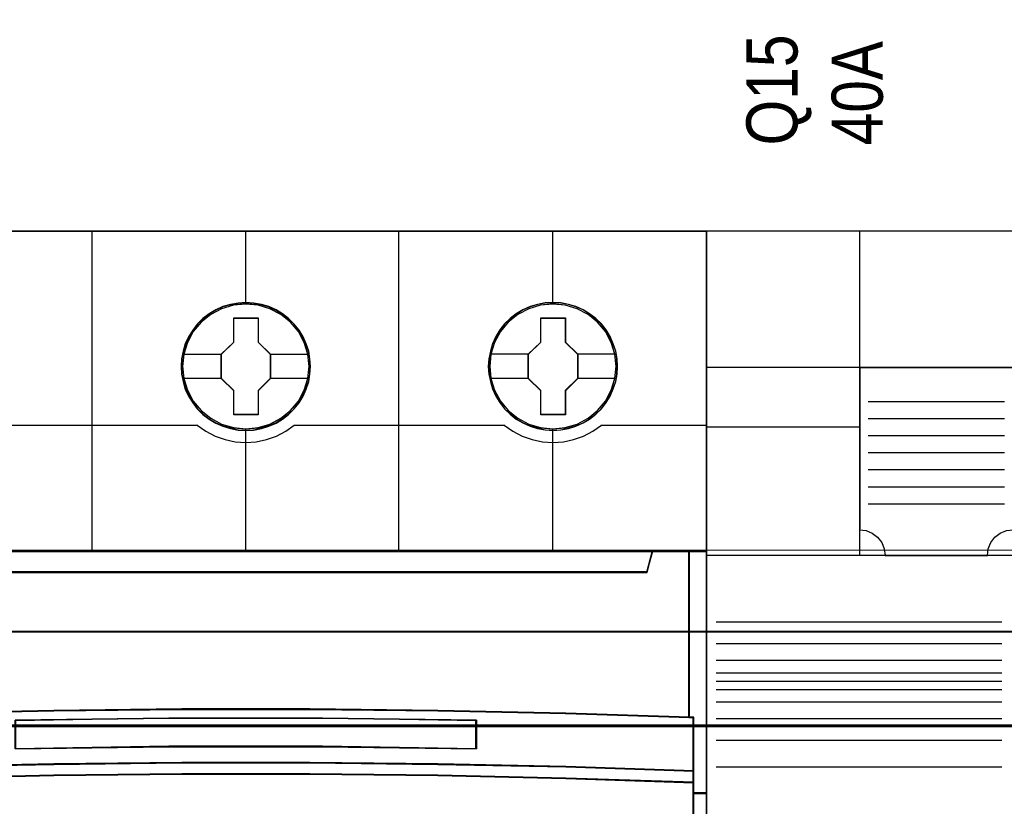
# Model space of a CAD drawing. Header units: millimetres. Extents: x -1290 to 1795, y -4192 to -1311.
# Tile 320 of 656: x 1483 to 1495, y -3713 to -3704. Entities that reach past the tile are written whole.
import ezdxf

# ---------------------------------------------------------------- set-up
doc = ezdxf.new("R2010")
doc.units = ezdxf.units.MM
doc.layers.add('30', color=7, linetype='Continuous')
doc.layers.add('45', color=7, linetype='Continuous')
doc.layers.add('Aparatura', color=7, linetype='Continuous', lineweight=13)
doc.styles.get("Standard").update_dxf_attribs({"font": 'ARIALN.TTF', "width": 0.8})

# ---------------------------------------------------------------- blocks, each defined once
blk = doc.blocks.new('*U235')
at = {"layer": '45', "color": 7}
for points in [[(585.412597, -383.521822), (567.400352, -383.521822), (567.400352, -465.544591), (585.412597, -465.544591), (603.413702, -465.544591), (621.425947, -465.544591), (621.425947, -383.521822), (603.413702, -383.521822), (585.412597, -383.521822)], [(598.197681, -391.448332), (598.175321, -390.9956), (598.102651, -390.548389), (597.946131, -390.117741), (597.767252, -389.703656), (597.532472, -389.311656), (597.252973, -388.963825), (596.923163, -388.6436), (596.559814, -388.362023), (596.185285, -388.124614), (595.754856, -387.942417), (595.324427, -387.815431), (594.866048, -387.732614), (594.413259, -387.705009), (593.96047, -387.732614), (593.51327, -387.815431), (593.066071, -387.942417), (592.652412, -388.124614), (592.261113, -388.362023), (591.903354, -388.6436), (591.567954, -388.963825), (591.305225, -389.311656), (591.059265, -389.703656), (590.863616, -390.117741), (590.740636, -390.548389), (590.651196, -390.9956), (590.623246, -391.448332), (590.651196, -391.895543), (590.740636, -392.331712), (590.863616, -392.767881), (591.059265, -393.181966), (591.305225, -393.568444), (591.567954, -393.932839), (591.903354, -394.253064), (592.261113, -394.52912), (592.652412, -394.761008), (593.066071, -394.943205), (593.51327, -395.081233), (593.96047, -395.169571), (594.413259, -395.191656), (594.866048, -395.169571), (595.324427, -395.081233), (595.754856, -394.943205), (596.185285, -394.761008), (596.559814, -394.52912), (596.923163, -394.253064), (597.252973, -393.932839), (597.532472, -393.568444), (597.767252, -393.181966), (597.946131, -392.767881), (598.102651, -392.331712), (598.175321, -391.895543), (598.197681, -391.448332)], [(598.197681, -391.448332), (598.175321, -390.9956), (598.102651, -390.548389), (597.946131, -390.117741), (597.767252, -389.703656), (597.532472, -389.311656), (597.252973, -388.963825), (596.923163, -388.6436), (596.559814, -388.362023), (596.185285, -388.124614), (595.754856, -387.942417), (595.324427, -387.815431), (594.866048, -387.732614), (594.413259, -387.705009), (593.96047, -387.732614), (593.51327, -387.815431), (593.066071, -387.942417), (592.652412, -388.124614), (592.261113, -388.362023), (591.903354, -388.6436), (591.567954, -388.963825), (591.305225, -389.311656), (591.059265, -389.703656), (590.863616, -390.117741), (590.740636, -390.548389), (590.651196, -390.9956), (590.623246, -391.448332), (590.651196, -391.895543), (590.740636, -392.331712), (590.863616, -392.767881), (591.059265, -393.181966), (591.305225, -393.568444), (591.567954, -393.932839), (591.903354, -394.253064), (592.261113, -394.52912), (592.652412, -394.761008), (593.066071, -394.943205), (593.51327, -395.081233), (593.96047, -395.169571), (594.413259, -395.191656), (594.866048, -395.169571), (595.324427, -395.081233), (595.754856, -394.943205), (596.185285, -394.761008), (596.559814, -394.52912), (596.923163, -394.253064), (597.252973, -393.932839), (597.532472, -393.568444), (597.767252, -393.181966), (597.946131, -392.767881), (598.102651, -392.331712), (598.175321, -391.895543), (598.197681, -391.448332)], [(598.181565, -391.44923), (598.159295, -390.998343), (598.086917, -390.552955), (597.931027, -390.124063), (597.752866, -389.711667), (597.51903, -389.321265), (597.240654, -388.974852), (596.91217, -388.655932), (596.550281, -388.375502), (596.177257, -388.139062), (595.748558, -387.957608), (595.319858, -387.831139), (594.863321, -387.74866), (594.412352, -387.721167), (593.961383, -387.74866), (593.515981, -387.831139), (593.070579, -387.957608), (592.658582, -388.139062), (592.268856, -388.375502), (591.912534, -388.655932), (591.578483, -388.974852), (591.316809, -389.321265), (591.071838, -389.711667), (590.876975, -390.124063), (590.75449, -390.552955), (590.665409, -390.998343), (590.637572, -391.44923), (590.665409, -391.894618), (590.75449, -392.329009), (590.876975, -392.763399), (591.071838, -393.175796), (591.316809, -393.560699), (591.578483, -393.923608), (591.912534, -394.242528), (592.268856, -394.517458), (592.658582, -394.7484), (593.070579, -394.929855), (593.515981, -395.06732), (593.961383, -395.155298), (594.412352, -395.177293), (594.863321, -395.155298), (595.319858, -395.06732), (595.748558, -394.929855), (596.177257, -394.7484), (596.550281, -394.517458), (596.91217, -394.242528), (597.240654, -393.923608), (597.51903, -393.560699), (597.752866, -393.175796), (597.931027, -392.763399), (598.086917, -392.329009), (598.159295, -391.894618), (598.181565, -391.44923)], [(616.204422, -391.442946), (616.182062, -390.990214), (616.109395, -390.543003), (615.952879, -390.112355), (615.774005, -389.69827), (615.539232, -389.30627), (615.259741, -388.958439), (614.929941, -388.638214), (614.561012, -388.362158), (614.192084, -388.119228), (613.761667, -387.937031), (613.33125, -387.810045), (612.872884, -387.727228), (612.420108, -387.699623), (611.961742, -387.727228), (611.520146, -387.810045), (611.07296, -387.937031), (610.659313, -388.119228), (610.268025, -388.362158), (609.910276, -388.638214), (609.574886, -388.958439), (609.312164, -389.30627), (609.066212, -389.69827), (608.864978, -390.112355), (608.747591, -390.543003), (608.658154, -390.990214), (608.624615, -391.442946), (608.658154, -391.890157), (608.747591, -392.326326), (608.864978, -392.762495), (609.066212, -393.17658), (609.312164, -393.563058), (609.574886, -393.927453), (609.910276, -394.247678), (610.268025, -394.523734), (610.659313, -394.755622), (611.07296, -394.937819), (611.520146, -395.075847), (611.961742, -395.164185), (612.420108, -395.186269), (612.872884, -395.164185), (613.33125, -395.075847), (613.761667, -394.937819), (614.192084, -394.755622), (614.561012, -394.523734), (614.929941, -394.247678), (615.259741, -393.927453), (615.539232, -393.563058), (615.774005, -393.17658), (615.952879, -392.762495), (616.109395, -392.326326), (616.182062, -391.890157), (616.204422, -391.442946)], [(616.204422, -391.442946), (616.182062, -390.990214), (616.109395, -390.543003), (615.952879, -390.112355), (615.774005, -389.69827), (615.539232, -389.30627), (615.259741, -388.958439), (614.929941, -388.638214), (614.561012, -388.362158), (614.192084, -388.119228), (613.761667, -387.937031), (613.33125, -387.810045), (612.872884, -387.727228), (612.420108, -387.699623), (611.961742, -387.727228), (611.520146, -387.810045), (611.07296, -387.937031), (610.659313, -388.119228), (610.268025, -388.362158), (609.910276, -388.638214), (609.574886, -388.958439), (609.312164, -389.30627), (609.066212, -389.69827), (608.864978, -390.112355), (608.747591, -390.543003), (608.658154, -390.990214), (608.624615, -391.442946), (608.658154, -391.890157), (608.747591, -392.326326), (608.864978, -392.762495), (609.066212, -393.17658), (609.312164, -393.563058), (609.574886, -393.927453), (609.910276, -394.247678), (610.268025, -394.523734), (610.659313, -394.755622), (611.07296, -394.937819), (611.520146, -395.075847), (611.961742, -395.164185), (612.420108, -395.186269), (612.872884, -395.164185), (613.33125, -395.075847), (613.761667, -394.937819), (614.192084, -394.755622), (614.561012, -394.523734), (614.929941, -394.247678), (615.259741, -393.927453), (615.539232, -393.563058), (615.774005, -393.17658), (615.952879, -392.762495), (616.109395, -392.326326), (616.182062, -391.890157), (616.204422, -391.442946)], [(616.188306, -391.443844), (616.166036, -390.992957), (616.09366, -390.547569), (615.937774, -390.118677), (615.759618, -389.70628), (615.525788, -389.315879), (615.247419, -388.969466), (614.918944, -388.650546), (614.551497, -388.375615), (614.18405, -388.133676), (613.755361, -387.952221), (613.326673, -387.825753), (612.870148, -387.743274), (612.41919, -387.715781), (611.962665, -387.743274), (611.522843, -387.825753), (611.077452, -387.952221), (610.665466, -388.133676), (610.27575, -388.375615), (609.919437, -388.650546), (609.585395, -388.969466), (609.323728, -389.315879), (609.078763, -389.70628), (608.878338, -390.118677), (608.761423, -390.547569), (608.672345, -390.992957), (608.63894, -391.443844), (608.672345, -391.889232), (608.761423, -392.323623), (608.878338, -392.758013), (609.078763, -393.17041), (609.323728, -393.555313), (609.585395, -393.918222), (609.919437, -394.237142), (610.27575, -394.512072), (610.665466, -394.743014), (611.077452, -394.924469), (611.522843, -395.061934), (611.962665, -395.149912), (612.41919, -395.171907), (612.870148, -395.149912), (613.326673, -395.061934), (613.755361, -394.924469), (614.18405, -394.743014), (614.551497, -394.512072), (614.918944, -394.237142), (615.247419, -393.918222), (615.525788, -393.555313), (615.759618, -393.17041), (615.937774, -392.758013), (616.09366, -392.323623), (616.166036, -391.889232), (616.188306, -391.443844)], [(593.703364, -388.600893), (595.145468, -388.600893), (595.145468, -390.021955), (595.860887, -390.729722), (595.860887, -392.150784), (595.145468, -392.86961), (595.145468, -394.279613), (593.703364, -394.279613), (593.703364, -392.86961), (592.965412, -392.150784), (592.965412, -390.729722), (593.703364, -390.021955), (593.703364, -388.600893)], [(593.703364, -388.600893), (595.145468, -388.600893), (595.145468, -388.600893), (595.145468, -390.021955), (595.145468, -390.021955), (595.860887, -390.729722), (595.860887, -390.729722), (595.860887, -392.150784), (595.860887, -392.150784), (595.145468, -392.86961), (595.145468, -392.86961), (595.145468, -394.279613), (595.145468, -394.279613), (593.703364, -394.279613), (593.703364, -394.279613), (593.703364, -392.86961), (593.703364, -392.86961), (592.965412, -392.150784), (592.965412, -392.150784), (592.965412, -390.729722), (592.965412, -390.729722), (593.703364, -390.021955), (593.703364, -390.021955), (593.703364, -388.600893), (593.703364, -388.600893)], [(593.711265, -388.617051), (595.137316, -388.617051), (595.137316, -390.030476), (595.844771, -390.734438), (595.844771, -392.147863), (595.137316, -392.862825), (595.137316, -394.26525), (593.711265, -394.26525), (593.711265, -392.862825), (592.981528, -392.147863), (592.981528, -390.734438), (593.711265, -390.030476), (593.711265, -388.617051)], [(611.704471, -388.600893), (613.146576, -388.600893), (613.146576, -390.016462), (613.867628, -390.724246), (613.867628, -392.145344), (613.146576, -392.864188), (613.146576, -394.274227), (611.704471, -394.274227), (611.704471, -392.864188), (610.972153, -392.145344), (610.972153, -390.724246), (611.704471, -390.016462), (611.704471, -388.600893)], [(611.704471, -388.600893), (613.146576, -388.600893), (613.146576, -388.600893), (613.146576, -390.016462), (613.146576, -390.016462), (613.867628, -390.724246), (613.867628, -390.724246), (613.867628, -392.145344), (613.867628, -392.145344), (613.146576, -392.864188), (613.146576, -392.864188), (613.146576, -394.274227), (613.146576, -394.274227), (611.704471, -394.274227), (611.704471, -394.274227), (611.704471, -392.864188), (611.704471, -392.864188), (610.972153, -392.145344), (610.972153, -392.145344), (610.972153, -390.724246), (610.972153, -390.724246), (611.704471, -390.016462), (611.704471, -390.016462), (611.704471, -388.600893), (611.704471, -388.600893)], [(611.712435, -388.617051), (613.138487, -388.617051), (613.138487, -390.024556), (613.851512, -390.728309), (613.851512, -392.141313), (613.138487, -392.856062), (613.138487, -394.258069), (611.712435, -394.258069), (611.712435, -392.856062), (610.988269, -392.141313), (610.988269, -390.728309), (611.712435, -390.024556), (611.712435, -388.617051)], [(583.156901, -411.617111), (590.65921, -411.534364), (598.167089, -411.534364), (605.669398, -411.617111), (613.171707, -411.77709), (620.417813, -412.008783), (620.417813, -402.288709), (618.245652, -402.288709), (617.928182, -403.480273), (570.898117, -403.480273), (570.580647, -402.288709), (568.408486, -402.288709), (568.408486, -412.008783), (575.649022, -411.77709), (583.156901, -411.617111)], [(570.896245, -403.509553), (617.930054, -403.509553), (618.247549, -402.288709), (612.426809, -402.288709), (603.414409, -402.288709), (594.41315, -402.288709), (585.41189, -402.288709), (576.39949, -402.288709), (570.57875, -402.288709), (570.896245, -403.509553)], [(620.385581, -402.288709), (620.385581, -411.997992), (620.644236, -412.009013), (620.644236, -415.149928), (620.644236, -415.822194), (620.644236, -416.455887), (621.425947, -416.455887), (621.425947, -402.288709), (620.385581, -402.288709)], [(605.669479, -414.747521), (613.171776, -414.902839), (620.668503, -415.152456), (620.668503, -411.990633), (620.41787, -411.979539), (613.171776, -411.746562), (605.669479, -411.585697), (598.167182, -411.502491), (590.659315, -411.502491), (583.157018, -411.585697), (575.649151, -411.746562), (568.408627, -411.979539), (568.152424, -411.990633), (568.152424, -415.152456), (575.649151, -414.902839), (583.157018, -414.747521), (590.659315, -414.664315), (598.167182, -414.664315), (605.669479, -414.747521)], [(607.928054, -412.158471), (607.928054, -413.838253), (598.916327, -413.720669), (589.910173, -413.720669), (580.892874, -413.838253), (580.892874, -412.158471), (589.910173, -412.046485), (598.916327, -412.046485), (607.928054, -412.158471)], [(598.916327, -413.720669), (607.928054, -413.838253), (607.928054, -412.158471), (598.916327, -412.046485), (589.910173, -412.046485), (580.892874, -412.158471), (580.892874, -413.838253), (589.910173, -413.720669), (598.916327, -413.720669)], [(590.659315, -414.635393), (583.157018, -414.720288), (575.649151, -414.878758), (568.152424, -415.133443), (568.152424, -415.82392), (575.649151, -415.574896), (583.157018, -415.405106), (590.659315, -415.325871), (598.167182, -415.325871), (605.669479, -415.405106), (613.171776, -415.574896), (620.668503, -415.82392), (620.668503, -415.133443), (613.171776, -414.878758), (605.669479, -414.720288), (598.167182, -414.635393), (590.659315, -414.635393)], [(589.912984, -419.841934), (598.913513, -419.841934), (603.413777, -419.841934), (607.919611, -419.841934), (616.925709, -419.841934), (620.668503, -419.841934), (620.668503, -416.430936), (620.668503, -415.794142), (613.171776, -415.5505), (605.669479, -415.38438), (598.167182, -415.306857), (590.659315, -415.306857), (583.157018, -415.38438), (575.649151, -415.5505), (568.152424, -415.794142), (568.152424, -416.430936), (568.152424, -419.841934), (571.900788, -419.841934), (580.901316, -419.841934), (585.41272, -419.841934), (589.912984, -419.841934)]]:
    blk.add_lwpolyline(points, close=True, dxfattribs=at)
at = {"layer": '45', "color": 139}
for points in [[(585.412597, -383.521822), (567.400352, -383.521822), (567.400352, -465.544591), (585.412597, -465.544591), (603.413702, -465.544591), (621.425947, -465.544591), (621.425947, -383.521822), (603.413702, -383.521822), (585.412597, -383.521822)], [(585.417967, -383.537981), (567.416468, -383.537981), (567.416468, -465.528433), (585.417967, -465.528433), (603.408332, -465.528433), (621.409831, -465.528433), (621.409831, -383.537981), (603.408332, -383.537981), (585.417967, -383.537981)], [(598.120683, -391.437492), (598.042394, -390.719687), (597.835488, -390.035012), (597.494373, -389.405552), (597.035824, -388.847873), (596.471026, -388.395104), (595.82794, -388.06381), (595.134525, -387.848468), (594.407558, -387.782209), (593.686182, -387.848468), (592.998359, -388.06381), (592.355273, -388.395104), (591.790475, -388.847873), (591.331926, -389.405552), (590.990811, -390.035012), (590.778313, -390.719687), (590.705616, -391.437492), (590.778313, -392.149775), (590.990811, -392.839972), (591.331926, -393.469432), (591.790475, -394.027111), (592.355273, -394.47988), (592.998359, -394.816696), (593.686182, -395.026516), (594.407558, -395.098297), (595.134525, -395.026516), (595.82794, -394.816696), (596.471026, -394.47988), (597.035824, -394.027111), (597.494373, -393.469432), (597.835488, -392.839972), (598.042394, -392.149775), (598.120683, -391.437492)], [(598.120683, -391.442878), (598.047986, -390.725073), (597.84108, -390.040398), (597.494373, -389.405417), (597.030232, -388.847738), (596.476618, -388.394969), (595.833532, -388.063674), (595.134525, -387.853854), (594.41315, -387.787595), (593.691774, -387.853854), (592.992767, -388.063674), (592.355273, -388.394969), (591.796067, -388.847738), (591.331926, -389.405417), (590.985219, -390.040398), (590.778313, -390.725073), (590.705616, -391.442878), (590.778313, -392.155162), (590.985219, -392.845358), (591.331926, -393.469297), (591.796067, -394.026976), (592.355273, -394.479745), (592.992767, -394.816561), (593.691774, -395.031902), (594.41315, -395.103683), (595.134525, -395.031902), (595.833532, -394.816561), (596.476618, -394.479745), (597.030232, -394.026976), (597.494373, -393.469297), (597.84108, -392.845358), (598.047986, -392.155162), (598.120683, -391.442878)], [(616.120261, -391.442878), (616.047582, -390.725073), (615.840726, -390.040398), (615.499693, -389.405417), (615.030074, -388.847738), (614.476594, -388.394969), (613.833662, -388.063674), (613.134824, -387.853854), (612.413623, -387.787595), (611.692422, -387.853854), (610.993584, -388.063674), (610.356243, -388.394969), (609.797173, -388.847738), (609.333144, -389.405417), (608.98652, -390.040398), (608.779664, -390.725073), (608.706985, -391.442878), (608.779664, -392.155162), (608.98652, -392.845358), (609.333144, -393.469297), (609.797173, -394.026976), (610.356243, -394.479745), (610.993584, -394.816561), (611.692422, -395.031902), (612.413623, -395.103683), (613.134824, -395.031902), (613.833662, -394.816561), (614.476594, -394.479745), (615.030074, -394.026976), (615.499693, -393.469297), (615.840726, -392.845358), (616.047582, -392.155162), (616.120261, -391.442878)], [(616.120261, -391.437492), (616.041989, -390.719687), (615.835127, -390.035012), (615.494084, -389.405552), (615.035632, -388.847873), (614.470954, -388.395104), (613.828004, -388.06381), (613.134736, -387.848468), (612.413514, -387.782209), (611.6867, -387.848468), (610.999023, -388.06381), (610.356073, -388.395104), (609.791395, -388.847873), (609.332944, -389.405552), (608.9919, -390.035012), (608.779447, -390.719687), (608.712357, -391.437492), (608.779447, -392.149775), (608.9919, -392.839972), (609.332944, -393.469432), (609.791395, -394.027111), (610.356073, -394.47988), (610.999023, -394.816696), (611.6867, -395.026516), (612.413514, -395.098297), (613.134736, -395.026516), (613.828004, -394.816696), (614.470954, -394.47988), (615.035632, -394.027111), (615.494084, -393.469432), (615.835127, -392.839972), (616.041989, -392.149775), (616.120261, -391.437492)]]:
    blk.add_lwpolyline(points, close=True, dxfattribs=at)
for points in [[(585.401721, -402.322821), (585.401721, -383.521822)], [(594.396138, -383.521822), (594.396138, -387.80914)], [(603.392346, -402.322821), (603.392346, -383.521822)], [(612.397507, -383.521822), (612.397507, -387.80914)], [(579.229363, -394.884649), (591.60273, -394.884649)], [(591.568708, -394.884649), (592.072644, -395.236721), (592.615776, -395.52065), (593.198103, -395.730757), (593.797227, -395.861365), (594.41315, -395.895436), (595.029072, -395.861365), (595.628197, -395.730757), (596.210523, -395.52065), (596.753655, -395.236721), (597.257591, -394.884649)], [(594.396138, -395.076753), (594.396138, -402.322821)], [(597.223569, -394.884649), (609.596936, -394.884649)], [(609.564705, -394.884649), (610.07422, -395.236721), (610.61733, -395.52065), (611.194034, -395.730757), (611.798734, -395.861365), (612.414632, -395.895436), (613.03053, -395.861365), (613.629631, -395.730757), (614.206335, -395.52065), (614.755044, -395.236721), (615.25896, -394.884649)], [(612.397507, -395.076753), (612.397507, -402.322821)], [(615.224938, -394.884649), (621.425947, -394.884649)], [(567.400352, -402.288709), (621.425947, -402.288709)], [(618.247549, -402.288709), (617.896583, -403.509553)], [(620.385581, -412.008783), (620.385581, -402.288709)], [(570.895694, -403.477237), (617.930605, -403.477237)], [(620.668503, -412.019555), (613.171776, -411.761023), (605.669479, -411.590627), (598.167182, -411.502491), (590.659315, -411.502491), (583.157018, -411.590627), (575.649151, -411.761023), (568.152424, -412.019555)], [(607.928054, -412.190114), (598.916327, -412.046485), (589.910173, -412.046485), (580.892874, -412.190114)], [(620.636272, -419.841934), (620.636272, -411.987238)], [(607.894031, -413.838253), (607.894031, -412.156002)], [(607.928054, -413.838253), (598.916327, -413.691034), (589.910173, -413.691034), (580.892874, -413.838253)], [(620.668503, -415.152456), (613.171776, -414.888049), (605.669479, -414.723529), (598.167182, -414.635393), (590.659315, -414.635393), (583.157018, -414.723529), (575.649151, -414.888049), (568.152424, -415.152456)], [(620.668503, -415.82392), (613.171776, -415.565389), (605.669479, -415.389117), (598.167182, -415.306857), (590.659315, -415.306857), (583.157018, -415.389117), (575.649151, -415.565389), (568.152424, -415.82392)], [(621.425947, -416.421775), (620.636272, -416.421775)]]:
    blk.add_lwpolyline(points, dxfattribs=at)
at = {"layer": '45', "color": 59}
blk.add_lwpolyline([(585.401721, -402.322821), (585.401721, -383.521822)], dxfattribs=at)
at = {"layer": '45', "color": 7}
for points in [[(590.694872, -390.717621), (592.999434, -390.717621)], [(595.826865, -390.717621), (598.126055, -390.717621)], [(608.696241, -390.712235), (611.006175, -390.712235)], [(613.833606, -390.712235), (616.132796, -390.712235)], [(590.694872, -392.130569), (592.999434, -392.130569)], [(595.826865, -392.130569), (598.126055, -392.130569)], [(608.696241, -392.125182), (611.006175, -392.125182)], [(613.833606, -392.125182), (616.132796, -392.125182)]]:
    blk.add_lwpolyline(points, dxfattribs=at)
at = {"layer": '45', "color": 140}
for points in [[(583.156901, -411.617111), (590.65921, -411.534364), (598.167089, -411.534364), (605.669398, -411.617111), (613.171707, -411.77709), (620.417813, -412.008783), (620.417813, -402.288709), (618.245652, -402.288709), (617.928182, -403.480273), (570.898117, -403.480273), (570.580647, -402.288709), (568.408486, -402.288709), (568.408486, -412.008783), (575.649022, -411.77709), (583.156901, -411.617111)], [(570.912146, -403.493395), (617.914153, -403.493395), (618.231433, -402.304868), (612.414629, -402.304868), (603.408323, -402.304868), (594.41315, -402.304868), (585.417976, -402.304868), (576.41167, -402.304868), (570.594866, -402.304868), (570.912146, -403.493395)], [(620.385581, -402.288709), (620.385581, -411.997992), (620.644236, -412.009013), (620.644236, -415.149928), (620.644236, -415.822194), (620.644236, -416.455887), (621.425947, -416.455887), (621.425947, -402.288709), (620.385581, -402.288709)], [(620.401697, -402.304868), (620.401697, -411.992003), (620.652338, -412.002999), (620.652338, -415.136748), (620.652338, -415.807481), (620.652338, -416.439729), (621.409831, -416.439729), (621.409831, -402.304868), (620.401697, -402.304868)]]:
    blk.add_lwpolyline(points, close=True, dxfattribs=at)
at = {"layer": '45', "color": 59}
for points in [[(583.162594, -411.602255), (590.660512, -411.519783), (598.163996, -411.519783), (605.661915, -411.602255), (613.159833, -411.761702), (620.401697, -411.992624), (620.401697, -402.304868), (618.230808, -402.304868), (617.913524, -403.49247), (570.910985, -403.49247), (570.593701, -402.304868), (568.422812, -402.304868), (568.422812, -411.992624), (575.65911, -411.761702), (583.162594, -411.602255)], [(570.896245, -403.509553), (617.930054, -403.509553), (618.247549, -402.288709), (612.426809, -402.288709), (603.414409, -402.288709), (594.41315, -402.288709), (585.41189, -402.288709), (576.39949, -402.288709), (570.57875, -402.288709), (570.896245, -403.509553)], [(605.669479, -414.747521), (613.171776, -414.902839), (620.668503, -415.152456), (620.668503, -411.990633), (620.41787, -411.979539), (613.171776, -411.746562), (605.669479, -411.585697), (598.167182, -411.502491), (590.659315, -411.502491), (583.157018, -411.585697), (575.649151, -411.746562), (568.408627, -411.979539), (568.152424, -411.990633), (568.152424, -415.152456), (575.649151, -414.902839), (583.157018, -414.747521), (590.659315, -414.664315), (598.167182, -414.664315), (605.669479, -414.747521)], [(607.928054, -412.158471), (607.928054, -413.838253), (598.916327, -413.720669), (589.910173, -413.720669), (580.892874, -413.838253), (580.892874, -412.158471), (589.910173, -412.046485), (598.916327, -412.046485), (607.928054, -412.158471)], [(598.916327, -413.720669), (607.928054, -413.838253), (607.928054, -412.158471), (598.916327, -412.046485), (589.910173, -412.046485), (580.892874, -412.158471), (580.892874, -413.838253), (589.910173, -413.720669), (598.916327, -413.720669)], [(598.910955, -413.708309), (607.911938, -413.823891), (607.911938, -412.172721), (598.910955, -412.062643), (589.915539, -412.062643), (580.908989, -412.172721), (580.908989, -413.823891), (589.915539, -413.708309), (598.910955, -413.708309)], [(590.659315, -414.635393), (583.157018, -414.720288), (575.649151, -414.878758), (568.152424, -415.133443), (568.152424, -415.82392), (575.649151, -415.574896), (583.157018, -415.405106), (590.659315, -415.325871), (598.167182, -415.325871), (605.669479, -415.405106), (613.171776, -415.574896), (620.668503, -415.82392), (620.668503, -415.133443), (613.171776, -414.878758), (605.669479, -414.720288), (598.167182, -414.635393), (590.659315, -414.635393)], [(590.660594, -414.651551), (583.162646, -414.734138), (575.659131, -414.888299), (568.166749, -415.136059), (568.166749, -415.807762), (575.659131, -415.565508), (583.162646, -415.400335), (590.660594, -415.323255), (598.164109, -415.323255), (605.662057, -415.400335), (613.160006, -415.565508), (620.652387, -415.807762), (620.652387, -415.136059), (613.160006, -414.888299), (605.662057, -414.734138), (598.164109, -414.651551), (590.660594, -414.651551)], [(589.912984, -419.841934), (598.913513, -419.841934), (603.413777, -419.841934), (607.919611, -419.841934), (616.925709, -419.841934), (620.668503, -419.841934), (620.668503, -416.430936), (620.668503, -415.794142), (613.171776, -415.5505), (605.669479, -415.38438), (598.167182, -415.306857), (590.659315, -415.306857), (583.157018, -415.38438), (575.649151, -415.5505), (568.152424, -415.794142), (568.152424, -416.430936), (568.152424, -419.841934), (571.900788, -419.841934), (580.901316, -419.841934), (585.41272, -419.841934), (589.912984, -419.841934)], [(589.914696, -419.825776), (598.910007, -419.825776), (603.407663, -419.825776), (607.910885, -419.825776), (616.911763, -419.825776), (620.652387, -419.825776), (620.652387, -416.439084), (620.652387, -415.806828), (613.160006, -415.564922), (605.662057, -415.399986), (598.164109, -415.323015), (590.660594, -415.323015), (583.162646, -415.399986), (575.659131, -415.564922), (568.166749, -415.806828), (568.166749, -416.439084), (568.166749, -419.825776), (571.91294, -419.825776), (580.908252, -419.825776), (585.41704, -419.825776), (589.914696, -419.825776)]]:
    blk.add_lwpolyline(points, close=True, dxfattribs=at)
blk = doc.blocks.new('*U237')
at = {"layer": '45', "color": 7}
for points in [[(639.380759, -383.521822), (630.387146, -383.521822), (630.387146, -383.521822), (621.388343, -383.521822), (621.388343, -383.521822), (621.388343, -466.478178), (621.388343, -466.478178), (630.387146, -466.478178), (630.387146, -466.478178), (639.380759, -466.478178), (639.380759, -466.478178), (639.380759, -383.521822), (639.380759, -383.521822)], [(639.377177, -383.527208), (630.387145, -383.527208), (621.391924, -383.527208), (621.391924, -466.474587), (630.387145, -466.474587), (639.377177, -466.474587), (639.377177, -383.527208)], [(639.381297, -391.511785), (630.38276, -391.511785), (630.398338, -391.480649), (630.398338, -400.956504), (630.38276, -401.018777), (630.772195, -401.060292), (631.130475, -401.215974), (631.442023, -401.449498), (631.686068, -401.760862), (631.831457, -402.12931), (631.888574, -402.518515), (631.883382, -402.508137), (637.880676, -402.508137), (637.885868, -402.518515), (637.9326, -402.12931), (638.088374, -401.760862), (638.322035, -401.449498), (638.633583, -401.215974), (639.002247, -401.060292), (639.381297, -401.018777), (639.396875, -400.956504), (639.396875, -391.480649), (639.381297, -391.511785)], [(639.377728, -391.517146), (630.386342, -391.517146), (630.401907, -391.486035), (630.401907, -400.954184), (630.386342, -401.016406), (630.775467, -401.057887), (631.133462, -401.213443), (631.444762, -401.446776), (631.688614, -401.757888), (631.833887, -402.126036), (631.890959, -402.514925), (631.885771, -402.504554), (637.878299, -402.504554), (637.883487, -402.514925), (637.930182, -402.126036), (638.085833, -401.757888), (638.319308, -401.446776), (638.630608, -401.213443), (638.99898, -401.057887), (639.377728, -401.016406), (639.393293, -400.954184), (639.393293, -391.486035), (639.377728, -391.517146)]]:
    blk.add_lwpolyline(points, close=True, dxfattribs=at)
for points in [[(630.38276, -383.521822), (630.38276, -402.518515)], [(630.391714, -391.51117), (621.388343, -391.51117)], [(638.888331, -393.512995), (630.885932, -393.512995)], [(638.888331, -394.51301), (630.885932, -394.51301)], [(630.391714, -395.006734), (621.388343, -395.006734)], [(638.888331, -395.504048), (630.885932, -395.504048)], [(638.888331, -396.504063), (630.885932, -396.504063)], [(638.888331, -397.505873), (630.885932, -397.505873)], [(638.888331, -398.505888), (630.885932, -398.505888)], [(638.888331, -399.507698), (630.885932, -399.507698)], [(630.391714, -402.509539), (621.388343, -402.509539)], [(639.380759, -402.509539), (630.38276, -402.509539)]]:
    blk.add_lwpolyline(points, dxfattribs=at)
at = {"layer": '45', "color": 253}
for points in [[(638.727173, -406.428807), (621.99, -406.428807)], [(638.727173, -407.689149), (621.99, -407.689149)], [(638.727173, -408.673006), (621.99, -408.673006)], [(638.727173, -409.400126), (621.99, -409.400126)], [(638.727173, -409.886668), (621.99, -409.886668)], [(638.727173, -410.375006), (621.99, -410.375006)], [(638.727173, -411.100331), (621.99, -411.100331)], [(638.727173, -412.075211), (621.99, -412.075211)], [(638.727173, -413.349916), (621.99, -413.349916)], [(638.727173, -414.906492), (621.99, -414.906492)]]:
    blk.add_lwpolyline(points, dxfattribs=at)
blk = doc.blocks.new('*U241')
at = {"layer": '30', "color": 7}
for points in [[(117.203183, -556.926566), (764.797637, -556.926566), (117.203183, -556.926566)], [(764.797637, -556.926566), (117.203183, -556.926566), (117.203183, -559.4618), (117.203183, -560.958004), (117.203183, -562.495769), (764.797637, -562.495769), (764.797637, -560.958004), (764.797637, -559.4618), (764.797637, -556.926566)], [(117.203183, -562.409592), (764.797637, -562.409592), (117.203183, -562.409592)], [(764.797637, -562.409592), (117.203183, -562.409592), (117.203183, -563.929167), (117.203183, -584.997873), (117.203183, -586.476379), (764.797637, -586.476379), (764.797637, -584.997873), (764.797637, -563.929167), (764.797637, -562.409592)]]:
    blk.add_lwpolyline(points, close=True, dxfattribs=at)
at = {"layer": '30', "color": 59}
blk.add_lwpolyline([(764.754661, -556.967859), (117.246158, -556.967859), (117.246158, -559.465498), (117.246158, -560.939515), (117.246158, -562.454476), (764.754661, -562.454476), (764.754661, -560.939515), (764.754661, -559.465498), (764.754661, -556.967859)], close=True, dxfattribs=at)

msp = doc.modelspace()

# ---------------------------------------------------------------- linework, layer by layer
at = {"layer": 'Aparatura', "color": 7, "lineweight": 13}
msp.add_lwpolyline([(1412.53, -3719.403), (1412.53, -3710.344), (1542.039, -3710.344), (1542.039, -3719.403)], dxfattribs=at)
msp.add_lwpolyline([(1412.53, -3710.344), (1542.039, -3710.344), (1542.039, -3719.403), (1412.53, -3719.403), (1412.53, -3710.344)], close=True, dxfattribs=at)

# ---------------------------------------------------------------- block references
at = {"layer": 'Aparatura', "color": 7, "lineweight": 13, "xscale": 0.2, "yscale": 0.2, "zscale": 0.2}
for name, p in [('*U235', (1366.871, -3629.903)), ('*U241', (1388.984, -3599.91))]:
    msp.add_blockref(name, p, dxfattribs=at)
at = {"layer": 'Aparatura', "color": 7, "lineweight": 13}
ref = msp.add_blockref('*U237', (1366.871, -3629.903), dxfattribs=dict(at, xscale=0.2, yscale=0.2, zscale=0.2))
ref.add_attrib('Oznaczenie', 'Q15', (1492.221, -3705.603), dxfattribs={"layer": '0', "height": 0.6, "rotation": 90, "flags": 2})
ref.add_attrib('Pr¹d znamionowy', '40A', (1493.221, -3705.603), dxfattribs={"layer": '0', "height": 0.6, "rotation": 90, "flags": 2})

doc.saveas('drawing.dxf')
